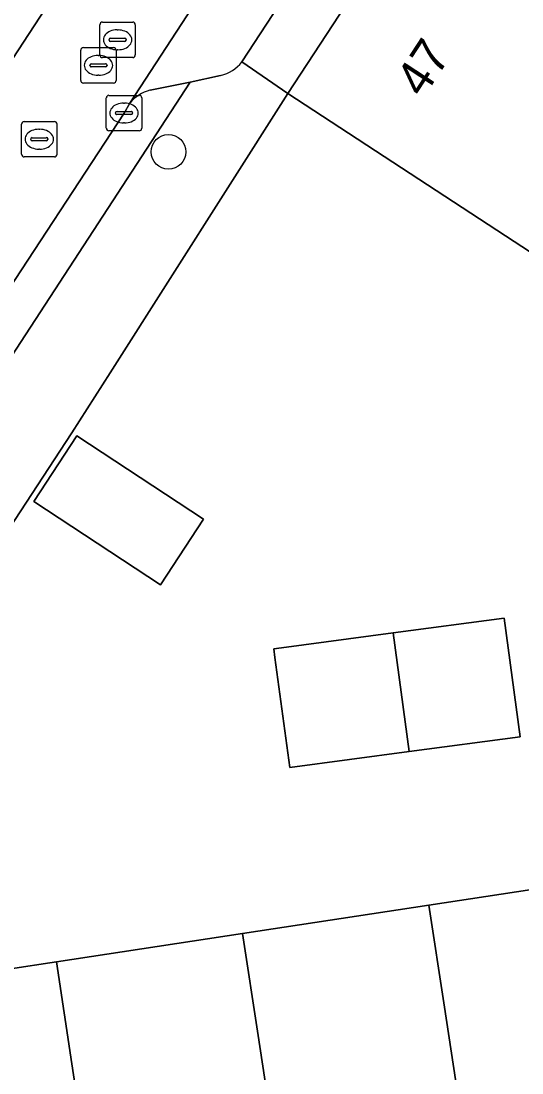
# Model space of a CAD drawing. Extents: x 159279 to 160377, y 384531 to 385888.
# Drawn here: x 159763.39 to 159777.54, y 384921.47 to 384951.15 of the extents above; entities that cross this region are included whole.
import ezdxf

# ---------------------------------------------------------------- set-up
doc = ezdxf.new("R2010")
doc.units = 0
for name, color, linetype in [('IMGEO_Boom', 7, 'Continuous'), ('IMGEO_Erf', 7, 'Continuous'), ('IMGEO_Kolk', 7, 'Continuous'), ('IMGEO_Muur', 7, 'Continuous'), ('IMGEO_Pand', 7, 'Continuous'), ('IMGEO_Pand_nummerreeks', 7, 'Continuous'), ('IMGEO_Parkeervlak_open', 7, 'Continuous'), ('IMGEO_Rijbaan_lokaal_open', 7, 'Continuous'), ('IMGEO_Rioolput', 7, 'Continuous'), ('IMGEO_Voetpad_open', 7, 'Continuous')]:
    doc.layers.add(name, color=color, linetype=linetype)

msp = doc.modelspace()

# ---------------------------------------------------------------- linework, layer by layer
at = {"layer": 'IMGEO_Boom'}
msp.add_circle((159767.555, 384947.457), 0.489, dxfattribs=at)
at = {"layer": 'IMGEO_Erf'}
for points in [[(159779.735, 384943.345), (159775.112, 384946.37), (159770.929, 384949.108), (159765.907, 384941.222), (159764.832, 384939.535), (159763.207, 384937.063), (159755.541, 384925.277)], [(159755.775, 384923.361), (159759.719, 384920.818), (159759.261, 384923.827), (159764.205, 384924.579), (159764.393, 384924.608), (159769.651, 384925.407), (159774.909, 384926.207), (159780.167, 384927.006), (159785.425, 384927.806), (159790.742, 384928.614), (159789.699, 384934.688), (159788.05, 384935.3), (159789.083, 384937.366), (159787.021, 384938.396), (159788.911, 384942.175), (159790.972, 384941.144), (159791.675, 384942.55), (159793.073, 384944.212), (159790.271, 384945.97), (159791.981, 384948.696)]]:
    msp.add_lwpolyline(points, dxfattribs=at)
for points in [[(159768.543, 384937.096), (159767.327, 384935.246), (159763.756, 384937.594), (159764.972, 384939.443)], [(159773.9, 384933.887), (159777.037, 384934.308), (159777.485, 384930.96), (159774.348, 384930.539), (159770.979, 384930.087), (159770.563, 384933.19), (159770.53, 384933.435), (159770.743, 384933.464)]]:
    msp.add_lwpolyline(points, close=True, dxfattribs=at)
at = {"layer": 'IMGEO_Kolk'}
for p, q in [((159765.802, 384948.126), (159765.802, 384948.978)), ((159765.877, 384949.052), (159766.729, 384949.052)), ((159766.29, 384948.832), (159766.315, 384948.832)), ((159766.803, 384948.978), (159766.803, 384948.126)), ((159766.061, 384948.546), (159766.061, 384948.558)), ((159766.499, 384948.509), (159766.101, 384948.509)), ((159766.104, 384948.595), (159766.502, 384948.595)), ((159766.545, 384948.558), (159766.545, 384948.546)), ((159766.313, 384948.272), (159766.288, 384948.272)), ((159766.729, 384948.052), (159765.877, 384948.052))]:
    msp.add_line(p, q, dxfattribs=at)
for points in [[(159765.802, 384948.126), (159765.802, 384948.978)], [(159765.877, 384949.052), (159766.729, 384949.052)], [(159766.803, 384948.978), (159766.803, 384948.126)], [(159766.729, 384948.052), (159765.877, 384948.052)]]:
    msp.add_lwpolyline(points, dxfattribs=at)
for centre, radius, start, end in [((159765.879, 384948.976), 0.0765, 91.552, 178.448), ((159765.879, 384948.976), 0.0765, 91.552, 178.448), ((159766.727, 384948.976), 0.0765, 1.552, 88.448), ((159766.727, 384948.976), 0.0765, 1.552, 88.448), ((159766.101, 384948.555), 0.0403, 85.8775, 175.7526), ((159766.098, 384948.545), 0.0366, 178.938, 274.7102), ((159766.502, 384948.552), 0.043, 264.8664, 352.4533), ((159766.506, 384948.557), 0.0386, 1.7309, 96.639), ((159765.879, 384948.128), 0.0765, 181.552, 268.448), ((159765.879, 384948.128), 0.0765, 181.552, 268.448), ((159766.727, 384948.128), 0.0765, 271.552, 358.448), ((159766.727, 384948.128), 0.0765, 271.552, 358.448)]:
    msp.add_arc(centre, radius, start, end, dxfattribs=at)
for centre, major_axis, ratio, start_param, end_param in [((159766.289, 384948.552), (-0.387, 0.002), 0.722429, 4.712389, 7.853982), ((159766.314, 384948.552), (-0.39, 0.002), 0.717154, 1.570796, 4.712389)]:
    msp.add_ellipse(centre, major_axis=major_axis, ratio=ratio, start_param=start_param, end_param=end_param, dxfattribs=at)
at = {"layer": 'IMGEO_Muur'}
msp.add_lwpolyline([(159770.929, 384949.108), (159765.907, 384941.222)], dxfattribs=at)
at = {"layer": 'IMGEO_Pand'}
for points in [[(159770.929, 384949.108), (159775.112, 384946.37), (159779.735, 384943.345), (159781.53, 384946.088), (159779.518, 384947.406), (159780.832, 384949.413), (159774.024, 384953.837)], [(159768.543, 384937.096), (159764.972, 384939.443), (159763.756, 384937.594), (159767.327, 384935.246)], [(159773.9, 384933.887), (159774.348, 384930.539), (159777.485, 384930.96), (159777.037, 384934.308)], [(159773.9, 384933.887), (159770.743, 384933.464), (159770.53, 384933.435), (159770.563, 384933.19), (159770.979, 384930.087), (159774.348, 384930.539)], [(159781.751, 384916.585), (159780.604, 384924.131), (159780.167, 384927.006), (159774.909, 384926.207), (159775.346, 384923.332), (159776.493, 384915.786)], [(159776.493, 384915.786), (159775.346, 384923.332), (159774.909, 384926.207), (159769.651, 384925.407), (159770.088, 384922.532), (159771.234, 384914.986)], [(159771.234, 384914.986), (159770.088, 384922.532), (159769.651, 384925.407), (159764.393, 384924.608), (159764.83, 384921.733), (159765.976, 384914.186)], [(159765.976, 384914.186), (159764.83, 384921.733), (159764.393, 384924.608), (159764.205, 384924.579), (159759.261, 384923.827), (159759.719, 384920.818), (159755.775, 384923.361), (159754.013, 384920.967), (159760.056, 384916.949), (159760.601, 384913.369)]]:
    msp.add_lwpolyline(points, close=True, dxfattribs=at)
at = {"layer": 'IMGEO_Parkeervlak_open'}
for points in [[(159775.553, 384962.757), (159766.465, 384948.834)], [(159769.626, 384949.995), (159775.716, 384959.296)], [(159750.513, 384930.769), (159751.984, 384933.016), (159766.607, 384955.365)], [(159767.035, 384949.195), (159768.167, 384949.423), (159769.027, 384949.615)]]:
    msp.add_lwpolyline(points, dxfattribs=at)
for centre, radius, start, end in [((159768.803, 384950.631), 1.04, 282.4499, 322.3314), ((159767.284, 384948.171), 1.054, 103.6828, 141.0121)]:
    msp.add_arc(centre, radius, start, end, dxfattribs=at)
at = {"layer": 'IMGEO_Rijbaan_lokaal_open'}
for points in [[(159800.869, 385007.687), (159799.187, 385005.119), (159797.9, 385003.158), (159788.908, 384989.457), (159788.834, 384989.343), (159785.447, 384984.19), (159785.415, 384984.141), (159778.035, 384972.859), (159772.788, 384964.838), (159772.21, 384963.971), (159766.607, 384955.365), (159751.984, 384933.016), (159750.513, 384930.769), (159746.587, 384924.86), (159740.796, 384915.986), (159739.548, 384914.08)], [(159744.34, 384915.095), (159744.765, 384915.761), (159746.532, 384918.443), (159749.511, 384922.963), (159752.65, 384927.728), (159761.211, 384940.802), (159766.303, 384948.552), (159766.465, 384948.834), (159775.553, 384962.757)]]:
    msp.add_lwpolyline(points, dxfattribs=at)
at = {"layer": 'IMGEO_Rioolput'}
for p, q in [((159765.619, 384950.192), (159765.619, 384951.044)), ((159765.694, 384951.118), (159766.546, 384951.118)), ((159766.107, 384950.898), (159766.132, 384950.898)), ((159766.62, 384951.044), (159766.62, 384950.192)), ((159765.878, 384950.612), (159765.878, 384950.624)), ((159766.316, 384950.575), (159765.918, 384950.575)), ((159765.921, 384950.661), (159766.319, 384950.661)), ((159766.362, 384950.624), (159766.362, 384950.612)), ((159765.079, 384949.473), (159765.079, 384950.325)), ((159765.154, 384950.399), (159766.006, 384950.399)), ((159766.08, 384950.325), (159766.08, 384949.473)), ((159766.13, 384950.338), (159766.105, 384950.338)), ((159765.567, 384950.179), (159765.592, 384950.179)), ((159766.546, 384950.118), (159765.694, 384950.118)), ((159765.338, 384949.893), (159765.338, 384949.905)), ((159765.776, 384949.856), (159765.378, 384949.856)), ((159765.381, 384949.942), (159765.779, 384949.942)), ((159765.822, 384949.905), (159765.822, 384949.893)), ((159766.006, 384949.399), (159765.154, 384949.399)), ((159765.59, 384949.619), (159765.565, 384949.619)), ((159763.408, 384947.389), (159763.408, 384948.241)), ((159763.483, 384948.315), (159764.335, 384948.315)), ((159764.409, 384948.241), (159764.409, 384947.389)), ((159763.896, 384948.095), (159763.921, 384948.095)), ((159763.667, 384947.809), (159763.667, 384947.821)), ((159764.105, 384947.772), (159763.707, 384947.772)), ((159763.71, 384947.858), (159764.108, 384947.858)), ((159764.151, 384947.821), (159764.151, 384947.809)), ((159764.335, 384947.315), (159763.483, 384947.315)), ((159763.919, 384947.535), (159763.894, 384947.535))]:
    msp.add_line(p, q, dxfattribs=at)
for points in [[(159765.619, 384950.192), (159765.619, 384951.044)], [(159765.694, 384951.118), (159766.546, 384951.118)], [(159766.62, 384951.044), (159766.62, 384950.192)], [(159765.079, 384949.473), (159765.079, 384950.325)], [(159765.154, 384950.399), (159766.006, 384950.399)], [(159766.08, 384950.325), (159766.08, 384949.473)], [(159766.546, 384950.118), (159765.694, 384950.118)], [(159766.006, 384949.399), (159765.154, 384949.399)], [(159763.408, 384947.389), (159763.408, 384948.241)], [(159763.483, 384948.315), (159764.335, 384948.315)], [(159764.409, 384948.241), (159764.409, 384947.389)], [(159764.335, 384947.315), (159763.483, 384947.315)]]:
    msp.add_lwpolyline(points, dxfattribs=at)
for centre, radius, start, end in [((159765.696, 384951.042), 0.0765, 91.552, 178.448), ((159765.696, 384951.042), 0.0765, 91.552, 178.448), ((159766.544, 384951.042), 0.0765, 1.552, 88.448), ((159766.544, 384951.042), 0.0765, 1.552, 88.448), ((159765.918, 384950.621), 0.0403, 85.8775, 175.7526), ((159765.915, 384950.611), 0.0366, 178.938, 274.7102), ((159766.319, 384950.618), 0.043, 264.8664, 352.4533), ((159766.323, 384950.623), 0.0386, 1.7309, 96.639), ((159765.156, 384950.323), 0.0765, 91.552, 178.448), ((159765.156, 384950.323), 0.0765, 91.552, 178.448), ((159766.004, 384950.323), 0.0765, 1.552, 88.448), ((159766.004, 384950.323), 0.0765, 1.552, 88.448), ((159765.696, 384950.194), 0.0765, 181.552, 268.448), ((159765.696, 384950.194), 0.0765, 181.552, 268.448), ((159766.544, 384950.194), 0.0765, 271.552, 358.448), ((159766.544, 384950.194), 0.0765, 271.552, 358.448), ((159765.378, 384949.902), 0.0403, 85.8775, 175.7526), ((159765.375, 384949.892), 0.0366, 178.938, 274.7102), ((159765.779, 384949.899), 0.043, 264.8664, 352.4533), ((159765.783, 384949.904), 0.0386, 1.7309, 96.639), ((159765.156, 384949.475), 0.0765, 181.552, 268.448), ((159765.156, 384949.475), 0.0765, 181.552, 268.448), ((159766.004, 384949.475), 0.0765, 271.552, 358.448), ((159766.004, 384949.475), 0.0765, 271.552, 358.448), ((159763.485, 384948.239), 0.0765, 91.552, 178.448), ((159763.485, 384948.239), 0.0765, 91.552, 178.448), ((159764.333, 384948.239), 0.0765, 1.552, 88.448), ((159764.333, 384948.239), 0.0765, 1.552, 88.448), ((159763.707, 384947.818), 0.0403, 85.8775, 175.7526), ((159763.704, 384947.808), 0.0366, 178.938, 274.7102), ((159764.108, 384947.815), 0.043, 264.8664, 352.4533), ((159764.112, 384947.82), 0.0386, 1.7309, 96.639), ((159763.485, 384947.391), 0.0765, 181.552, 268.448), ((159763.485, 384947.391), 0.0765, 181.552, 268.448), ((159764.333, 384947.391), 0.0765, 271.552, 358.448), ((159764.333, 384947.391), 0.0765, 271.552, 358.448)]:
    msp.add_arc(centre, radius, start, end, dxfattribs=at)
for centre, major_axis, ratio, start_param, end_param in [((159766.106, 384950.618), (-0.387, 0.002), 0.722429, 4.712389, 7.853982), ((159766.131, 384950.618), (-0.39, 0.002), 0.717154, 1.570796, 4.712389), ((159765.566, 384949.899), (-0.387, 0.002), 0.722429, 4.712389, 7.853982), ((159765.591, 384949.899), (-0.39, 0.002), 0.717154, 1.570796, 4.712389), ((159763.895, 384947.815), (-0.387, 0.002), 0.722429, 4.712389, 7.853982), ((159763.92, 384947.815), (-0.39, 0.002), 0.717154, 1.570796, 4.712389)]:
    msp.add_ellipse(centre, major_axis=major_axis, ratio=ratio, start_param=start_param, end_param=end_param, dxfattribs=at)
at = {"layer": 'IMGEO_Voetpad_open'}
for points in [[(159775.716, 384959.296), (159769.626, 384949.995), (159770.929, 384949.108), (159774.024, 384953.837), (159777.053, 384958.465), (159780.082, 384963.093), (159783.112, 384967.722), (159786.142, 384972.35), (159789.206, 384977.032), (159792.266, 384981.707), (159793.016, 384982.856), (159794.998, 384985.893), (159798.5, 384991.258), (159804.289, 385000.083), (159806.445, 385003.369)], [(159770.929, 384949.108), (159769.626, 384949.995)], [(159761.076, 384940.074), (159761.324, 384938.946), (159768.167, 384949.423)], [(159769.027, 384949.615), (159768.167, 384949.423), (159761.324, 384938.946), (159761.497, 384938.076)], [(159768.167, 384949.423), (159767.035, 384949.195)], [(159755.541, 384925.277), (159763.207, 384937.063), (159764.832, 384939.535), (159765.907, 384941.222), (159770.929, 384949.108)], [(159766.465, 384948.834), (159766.303, 384948.552), (159761.211, 384940.802)]]:
    msp.add_lwpolyline(points, dxfattribs=at)
for centre, radius, start, end in [((159768.803, 384950.631), 1.04, 282.4499, 322.3314), ((159767.284, 384948.171), 1.054, 103.6828, 141.0121)]:
    msp.add_arc(centre, radius, start, end, dxfattribs=at)

# ---------------------------------------------------------------- texts
at = {"layer": 'IMGEO_Pand_nummerreeks'}
msp.add_text('47', height=1, rotation=56.7941, dxfattribs=at).set_placement((159774.746, 384948.949))

doc.saveas('drawing.dxf')
